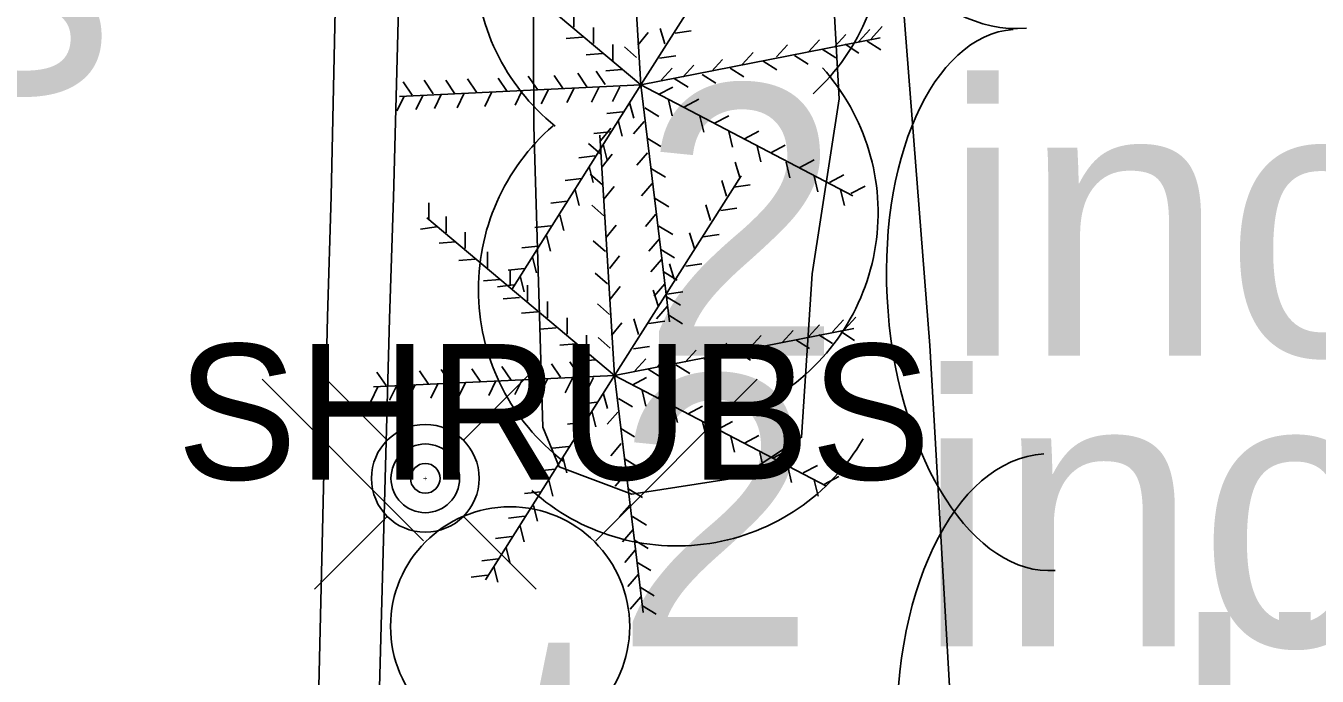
# Model space of a CAD drawing. Extents: x 1802180 to 1804859, y 572524 to 575172.
# Drawn here: x 1803905.48 to 1803929.32, y 573658.93 to 573670.93 of the extents above; entities that cross this region are included whole.
import ezdxf

# ---------------------------------------------------------------- set-up
doc = ezdxf.new("R2010")
doc.units = 0
for name, color, linetype in [('S_CURB', 7, 'Continuous'), ('S_PARKING', 7, 'Continuous'), ('S_SPRINKLER_HEAD', 7, 'Continuous'), ('S_TANK_ANNOT', 7, 'Continuous'), ('S_TREE', 7, 'Continuous'), ('S_TREE_ANNOT', 7, 'Continuous'), ('S_UTILITY_POLE', 7, 'Continuous'), ('S_UTILITY_POLE_ANNOT', 7, 'Continuous')]:
    doc.layers.add(name, color=color, linetype=linetype)

msp = doc.modelspace()

# ---------------------------------------------------------------- linework, layer by layer
at = {"layer": 'S_CURB'}
msp.add_lwpolyline([(1803863.806, 573630.284), (1803864.625, 573644.904), (1803879.621, 573644.57), (1803885.501, 573644.451), (1803900.496, 573644.063), (1803911.392, 573644.061), (1803911.791, 573650.564), (1803912.197, 573665.524), (1803912.266, 573667.761), (1803912.602, 573680.35), (1803912.648, 573687.998), (1803912.942, 573697.465), (1803912.557, 573710.793), (1803911.719, 573714.977), (1803909.057, 573717.788)], dxfattribs=at)
at = {"layer": 'S_PARKING'}
msp.add_lwpolyline([(1803862.397, 573630.363), (1803862.544, 573644.017), (1803864.666, 573646.751), (1803879.65, 573646.01), (1803885.53, 573645.891), (1803900.496, 573645.519), (1803910.444, 573645.124), (1803910.697, 573650.587), (1803911.051, 573665.557), (1803911.12, 573667.788), (1803911.387, 573680.354), (1803911.336, 573688.037), (1803911.638, 573697.422), (1803911.299, 573710.545), (1803910.727, 573714.027), (1803908.323, 573716.619), (1803904.69, 573719.079)], dxfattribs=at)
msp.add_lwpolyline([(1803862.397, 573630.363), (1803862.544, 573644.017), (1803864.666, 573646.751), (1803879.65, 573646.01), (1803885.53, 573645.891), (1803900.496, 573645.519), (1803910.444, 573645.124), (1803910.697, 573650.587), (1803911.051, 573665.557), (1803911.12, 573667.788), (1803911.387, 573680.354), (1803911.336, 573688.037), (1803911.638, 573697.422), (1803911.299, 573710.545), (1803910.727, 573714.027), (1803908.323, 573716.619), (1803904.69, 573719.079)], dxfattribs=at)
at = {"layer": 'S_SPRINKLER_HEAD'}
for p, q in [((1803912.153, 573663.281), (1803910.811, 573664.624)), ((1803913.558, 573663.281), (1803914.901, 573664.624)), ((1803912.153, 573661.876), (1803910.811, 573660.534)), ((1803913.558, 573661.876), (1803914.901, 573660.534))]:
    msp.add_line(p, q, dxfattribs=at)
for radius in [0.994, 0.634, 0.274]:
    msp.add_circle((1803912.856, 573662.579), radius, dxfattribs=at)
at = {"layer": 'S_TREE'}
for p, q in [((1803916.834, 573669.84), (1803916.566, 573674.276)), ((1803916.834, 573669.84), (1803919.176, 573673.524)), ((1803916.834, 573669.84), (1803913.37, 573672.75)), ((1803915.596, 573670.905), (1803915.596, 573671.205)), ((1803915.963, 573670.602), (1803915.963, 573670.902)), ((1803917.28, 573670.595), (1803917.19, 573670.882)), ((1803917.467, 573670.795), (1803917.763, 573670.839)), ((1803920.863, 573670.641), (1803921.064, 573670.864)), ((1803921.088, 573670.693), (1803921.29, 573670.915)), ((1803915.757, 573670.718), (1803915.458, 573670.694)), ((1803916.318, 573670.286), (1803916.318, 573670.586)), ((1803916.78, 573670.574), (1803916.968, 573670.808)), ((1803916.834, 573669.84), (1803921.255, 573670.707)), ((1803919.34, 573670.358), (1803919.542, 573670.58)), ((1803919.933, 573670.448), (1803920.135, 573670.67)), ((1803920.417, 573670.551), (1803920.619, 573670.773)), ((1803920.609, 573670.589), (1803920.862, 573670.428)), ((1803921.015, 573670.647), (1803921.269, 573670.486)), ((1803916.125, 573670.421), (1803915.826, 573670.397)), ((1803916.757, 573670.344), (1803916.532, 573670.543)), ((1803917.183, 573670.331), (1803917.48, 573670.375)), ((1803918.708, 573670.216), (1803918.909, 573670.438)), ((1803919.673, 573670.382), (1803919.927, 573670.222)), ((1803920.183, 573670.498), (1803920.436, 573670.338)), ((1803916.486, 573670.124), (1803916.187, 573670.1)), ((1803917.211, 573669.925), (1803917.413, 573670.147)), ((1803917.611, 573669.983), (1803917.813, 573670.205)), ((1803918.14, 573670.087), (1803918.342, 573670.309)), ((1803918.486, 573670.15), (1803918.739, 573669.99)), ((1803919.092, 573670.279), (1803919.346, 573670.119)), ((1803912.615, 573669.651), (1803912.447, 573669.899)), ((1803913.002, 573669.677), (1803912.834, 573669.925)), ((1803913.402, 573669.677), (1803913.234, 573669.925)), ((1803913.802, 573669.703), (1803913.634, 573669.951)), ((1803914.37, 573669.716), (1803914.202, 573669.964)), ((1803914.925, 573669.754), (1803914.757, 573670.003)), ((1803915.402, 573669.767), (1803915.234, 573670.015)), ((1803915.841, 573669.806), (1803915.673, 573670.054)), ((1803916.177, 573669.845), (1803916.008, 573670.093)), ((1803917.454, 573669.957), (1803917.707, 573669.796)), ((1803917.97, 573670.034), (1803918.223, 573669.873)), ((1803912.467, 573669.627), (1803912.332, 573669.359)), ((1803916.834, 573669.84), (1803912.382, 573669.628)), ((1803912.815, 573669.653), (1803912.681, 573669.385)), ((1803913.157, 573669.673), (1803913.023, 573669.404)), ((1803913.576, 573669.686), (1803913.442, 573669.417)), ((1803914.086, 573669.711), (1803913.952, 573669.443)), ((1803916.834, 573669.84), (1803914.454, 573666.066)), ((1803914.647, 573669.737), (1803914.513, 573669.469)), ((1803915.131, 573669.757), (1803914.997, 573669.488)), ((1803915.602, 573669.782), (1803915.468, 573669.514)), ((1803916.06, 573669.789), (1803915.926, 573669.52)), ((1803916.447, 573669.802), (1803916.313, 573669.533)), ((1803916.834, 573669.84), (1803920.751, 573667.795)), ((1803916.834, 573669.84), (1803917.366, 573665.468)), ((1803917.163, 573669.66), (1803917.429, 573669.8)), ((1803916.628, 573669.518), (1803916.704, 573669.228)), ((1803916.912, 573669.415), (1803917.168, 573669.259)), ((1803917.344, 573669.563), (1803917.415, 573669.271)), ((1803917.641, 573669.434), (1803917.906, 573669.574)), ((1803916.505, 573669.344), (1803916.207, 573669.31)), ((1803916.415, 573669.182), (1803916.491, 573668.892)), ((1803916.896, 573669.164), (1803916.7, 573668.937)), ((1803917.925, 573669.26), (1803917.996, 573668.968)), ((1803918.196, 573669.131), (1803918.461, 573669.271)), ((1803916.267, 573668.976), (1803915.969, 573668.942)), ((1803916.349, 573664.479), (1803916.08, 573668.915)), ((1803916.091, 573668.806), (1803916.279, 573669.04)), ((1803918.46, 573668.982), (1803918.531, 573668.691)), ((1803918.751, 573668.847), (1803919.016, 573668.987)), ((1803916.094, 573668.56), (1803915.869, 573668.759)), ((1803916.138, 573668.744), (1803916.213, 573668.453)), ((1803916.95, 573668.86), (1803917.207, 573668.704)), ((1803918.983, 573668.711), (1803919.054, 573668.42)), ((1803919.234, 573668.589), (1803919.5, 573668.729)), ((1803915.989, 573668.531), (1803915.691, 573668.497)), ((1803916.12, 573668.329), (1803916.308, 573668.562)), ((1803916.96, 573668.584), (1803916.764, 573668.357)), ((1803919.77, 573668.318), (1803920.035, 573668.458)), ((1803915.88, 573668.331), (1803915.955, 573668.04)), ((1803916.126, 573667.995), (1803915.901, 573668.194)), ((1803917.034, 573668.292), (1803917.291, 573668.136)), ((1803918.665, 573668.131), (1803918.576, 573668.417)), ((1803919.518, 573668.415), (1803919.589, 573668.123)), ((1803915.738, 573668.111), (1803915.439, 573668.078)), ((1803916.152, 573667.729), (1803916.34, 573667.962)), ((1803916.349, 573664.479), (1803918.691, 573668.163)), ((1803917.044, 573668.022), (1803916.848, 573667.795)), ((1803918.42, 573667.789), (1803918.33, 573668.075)), ((1803918.555, 573667.95), (1803918.852, 573667.994)), ((1803920.034, 573668.156), (1803920.105, 573667.865)), ((1803920.318, 573668.04), (1803920.584, 573668.18)), ((1803920.712, 573667.834), (1803920.977, 573667.974)), ((1803915.621, 573667.905), (1803915.697, 573667.615)), ((1803917.099, 573667.744), (1803917.355, 573667.588)), ((1803920.525, 573667.905), (1803920.596, 573667.613)), ((1803912.923, 573667.363), (1803912.923, 573667.663)), ((1803915.473, 573667.692), (1803915.175, 573667.658)), ((1803916.155, 573667.421), (1803915.93, 573667.62)), ((1803918.123, 573667.337), (1803918.034, 573667.624)), ((1803918.31, 573667.524), (1803918.607, 573667.568)), ((1803916.349, 573664.479), (1803912.884, 573667.389)), ((1803913.239, 573667.111), (1803913.239, 573667.411)), ((1803915.176, 573667.24), (1803914.878, 573667.207)), ((1803915.338, 573667.44), (1803915.413, 573667.15)), ((1803916.191, 573667.019), (1803916.379, 573667.253)), ((1803917.115, 573667.455), (1803916.919, 573667.228)), ((1803917.17, 573667.234), (1803917.426, 573667.078)), ((1803913.065, 573667.221), (1803912.767, 573667.18)), ((1803913.594, 573666.821), (1803913.594, 573667.121)), ((1803915.092, 573667.06), (1803915.168, 573666.769)), ((1803917.18, 573666.997), (1803916.984, 573666.769)), ((1803917.826, 573666.821), (1803917.737, 573667.107)), ((1803917.987, 573667.034), (1803918.284, 573667.078)), ((1803913.413, 573666.944), (1803913.114, 573666.92)), ((1803914.007, 573666.46), (1803914.007, 573666.76)), ((1803914.938, 573666.866), (1803914.639, 573666.832)), ((1803916.181, 573666.763), (1803915.956, 573666.962)), ((1803917.202, 573666.802), (1803917.458, 573666.646)), ((1803913.774, 573666.621), (1803913.475, 573666.597)), ((1803914.834, 573666.66), (1803914.91, 573666.369)), ((1803916.255, 573666.452), (1803916.443, 573666.685)), ((1803917.219, 573666.616), (1803917.023, 573666.389)), ((1803917.452, 573666.253), (1803917.363, 573666.54)), ((1803917.665, 573666.492), (1803917.961, 573666.536)), ((1803914.686, 573666.453), (1803914.388, 573666.419)), ((1803914.42, 573666.131), (1803914.42, 573666.431)), ((1803914.609, 573666.311), (1803914.684, 573666.021)), ((1803916.22, 573666.169), (1803915.995, 573666.368)), ((1803917.247, 573666.395), (1803917.504, 573666.239)), ((1803914.232, 573666.247), (1803913.933, 573666.223)), ((1803914.486, 573666.15), (1803914.188, 573666.116)), ((1803914.742, 573665.847), (1803914.742, 573666.147)), ((1803916.268, 573665.884), (1803916.456, 573666.117)), ((1803917.155, 573665.763), (1803917.066, 573666.049)), ((1803917.277, 573666.171), (1803917.081, 573665.944)), ((1803914.594, 573665.918), (1803914.295, 573665.894)), ((1803915.11, 573665.544), (1803915.11, 573665.844)), ((1803917.312, 573665.931), (1803917.568, 573665.775)), ((1803917.316, 573665.976), (1803917.613, 573666.02)), ((1803914.929, 573665.653), (1803914.63, 573665.629)), ((1803916.258, 573665.602), (1803916.034, 573665.801)), ((1803917.322, 573665.751), (1803917.126, 573665.524)), ((1803917.35, 573665.589), (1803917.607, 573665.433)), ((1803915.271, 573665.356), (1803914.972, 573665.332)), ((1803915.478, 573665.24), (1803915.478, 573665.54)), ((1803916.294, 573665.213), (1803916.482, 573665.446)), ((1803916.349, 573664.479), (1803920.769, 573665.346)), ((1803916.794, 573665.234), (1803916.705, 573665.52)), ((1803916.981, 573665.434), (1803917.278, 573665.478)), ((1803919.932, 573665.19), (1803920.133, 573665.412)), ((1803920.377, 573665.28), (1803920.579, 573665.502)), ((1803920.603, 573665.332), (1803920.804, 573665.554)), ((1803915.832, 573664.924), (1803915.832, 573665.224)), ((1803916.271, 573664.982), (1803916.047, 573665.181)), ((1803918.854, 573664.996), (1803919.056, 573665.218)), ((1803919.448, 573665.087), (1803919.649, 573665.309)), ((1803919.697, 573665.137), (1803919.95, 573664.977)), ((1803920.123, 573665.227), (1803920.376, 573665.067)), ((1803920.529, 573665.286), (1803920.783, 573665.125)), ((1803915.639, 573665.06), (1803915.34, 573665.035)), ((1803916.697, 573664.969), (1803916.994, 573665.013)), ((1803917.654, 573664.725), (1803917.856, 573664.947)), ((1803918.222, 573664.854), (1803918.424, 573665.076)), ((1803918.607, 573664.918), (1803918.86, 573664.757)), ((1803919.187, 573665.021), (1803919.441, 573664.86)), ((1803914.439, 573664.393), (1803914.271, 573664.641)), ((1803914.917, 573664.406), (1803914.748, 573664.654)), ((1803915.355, 573664.445), (1803915.187, 573664.693)), ((1803915.691, 573664.483), (1803915.522, 573664.732)), ((1803916, 573664.763), (1803915.701, 573664.739)), ((1803916.725, 573664.564), (1803916.927, 573664.786)), ((1803917.125, 573664.622), (1803917.327, 573664.844)), ((1803917.484, 573664.673), (1803917.738, 573664.512)), ((1803918, 573664.789), (1803918.254, 573664.628)), ((1803916.349, 573664.479), (1803911.897, 573664.267)), ((1803912.13, 573664.29), (1803911.961, 573664.538)), ((1803912.517, 573664.316), (1803912.348, 573664.564)), ((1803912.917, 573664.316), (1803912.748, 573664.564)), ((1803913.317, 573664.341), (1803913.148, 573664.59)), ((1803913.884, 573664.354), (1803913.716, 573664.603)), ((1803916.349, 573664.479), (1803913.968, 573660.705)), ((1803914.161, 573664.376), (1803914.027, 573664.108)), ((1803914.645, 573664.395), (1803914.511, 573664.127)), ((1803915.116, 573664.421), (1803914.982, 573664.153)), ((1803915.574, 573664.427), (1803915.44, 573664.159)), ((1803915.961, 573664.44), (1803915.827, 573664.172)), ((1803916.349, 573664.479), (1803920.265, 573662.434)), ((1803916.349, 573664.479), (1803916.88, 573660.106)), ((1803916.678, 573664.298), (1803916.943, 573664.438)), ((1803916.968, 573664.595), (1803917.221, 573664.435)), ((1803911.981, 573664.266), (1803911.847, 573663.998)), ((1803912.329, 573664.292), (1803912.195, 573664.024)), ((1803912.671, 573664.311), (1803912.537, 573664.043)), ((1803913.09, 573664.324), (1803912.956, 573664.056)), ((1803913.6, 573664.35), (1803913.466, 573664.082)), ((1803916.142, 573664.156), (1803916.218, 573663.866)), ((1803916.858, 573664.202), (1803916.929, 573663.91)), ((1803917.155, 573664.073), (1803917.42, 573664.213)), ((1803916.02, 573663.982), (1803915.721, 573663.948)), ((1803916.426, 573664.053), (1803916.682, 573663.897)), ((1803917.439, 573663.898), (1803917.51, 573663.607)), ((1803917.71, 573663.769), (1803917.975, 573663.909)), ((1803915.929, 573663.821), (1803916.005, 573663.531)), ((1803916.41, 573663.803), (1803916.214, 573663.576)), ((1803915.781, 573663.615), (1803915.483, 573663.581)), ((1803916.465, 573663.498), (1803916.721, 573663.342)), ((1803917.974, 573663.621), (1803918.045, 573663.329)), ((1803918.265, 573663.485), (1803918.53, 573663.625)), ((1803915.652, 573663.382), (1803915.728, 573663.092)), ((1803916.475, 573663.222), (1803916.279, 573662.995)), ((1803918.497, 573663.35), (1803918.568, 573663.059)), ((1803918.749, 573663.227), (1803919.014, 573663.367)), ((1803915.503, 573663.169), (1803915.205, 573663.136)), ((1803915.394, 573662.969), (1803915.469, 573662.679)), ((1803919.032, 573663.053), (1803919.103, 573662.762)), ((1803919.284, 573662.956), (1803919.549, 573663.096)), ((1803915.252, 573662.75), (1803914.954, 573662.716)), ((1803916.549, 573662.931), (1803916.805, 573662.775)), ((1803919.549, 573662.795), (1803919.62, 573662.504)), ((1803919.832, 573662.679), (1803920.098, 573662.819)), ((1803915.136, 573662.544), (1803915.211, 573662.253)), ((1803916.559, 573662.661), (1803916.363, 573662.434)), ((1803920.039, 573662.544), (1803920.11, 573662.252)), ((1803920.226, 573662.473), (1803920.491, 573662.613)), ((1803914.987, 573662.331), (1803914.689, 573662.297)), ((1803916.613, 573662.382), (1803916.869, 573662.226)), ((1803914.852, 573662.079), (1803914.928, 573661.789)), ((1803916.63, 573662.093), (1803916.434, 573661.866)), ((1803914.69, 573661.879), (1803914.392, 573661.845)), ((1803916.684, 573661.873), (1803916.94, 573661.717)), ((1803914.607, 573661.698), (1803914.682, 573661.408)), ((1803916.694, 573661.635), (1803916.498, 573661.408)), ((1803914.452, 573661.505), (1803914.154, 573661.471)), ((1803914.349, 573661.298), (1803914.424, 573661.008)), ((1803916.716, 573661.44), (1803916.973, 573661.284)), ((1803914.2, 573661.092), (1803913.902, 573661.058)), ((1803916.733, 573661.255), (1803916.537, 573661.027)), ((1803916.761, 573661.034), (1803917.018, 573660.878)), ((1803914.123, 573660.95), (1803914.198, 573660.66)), ((1803916.791, 573660.809), (1803916.595, 573660.582)), ((1803914, 573660.789), (1803913.702, 573660.755)), ((1803916.826, 573660.569), (1803917.082, 573660.413)), ((1803916.836, 573660.39), (1803916.64, 573660.163)), ((1803916.865, 573660.227), (1803917.121, 573660.071))]:
    msp.add_line(p, q, dxfattribs=at)
for points in [[(1803923.376, 573644.138), (1803922.172, 573665.033), (1803921.121, 573678.513), (1803920.785, 573689.311), (1803922.296, 573697.004), (1803925.835, 573706.859), (1803929.625, 573710.859), (1803936.329, 573712.835), (1803944.717, 573711.92), (1803951.295, 573708.253), (1803955.106, 573700.271), (1803955.331, 573689.955), (1803954.15, 573672.431), (1803953.119, 573656.789), (1803950.544, 573647.369), (1803946.821, 573641.328), (1803942.37, 573639.903), (1803935.817, 573639.379), (1803929.636, 573639.771), (1803923.376, 573644.138)], [(1803914.86, 573669.076), (1803914.787, 573687.847), (1803914.735, 573696.156), (1803914.709, 573700.332), (1803915.169, 573702.488), (1803917.183, 573704.136), (1803919.31, 573701.222), (1803920.255, 573694.684), (1803920.139, 573678.624), (1803920.254, 573673.975), (1803920.497, 573669.585), (1803920, 573666.352), (1803919.804, 573663.337), (1803918.689, 573662.599), (1803916.667, 573662.285), (1803915.329, 573662.793), (1803915.023, 573663.523), (1803914.86, 573669.076)]]:
    msp.add_lwpolyline(points, dxfattribs=at)
for centre, start, end in [((1803917.326, 573672.629), 312.3632, 53.9601), ((1803917.765, 573672.183), 129.4254, 231.0223), ((1803917.222, 573667.481), 300.4666, 42.0635), ((1803917.831, 573666.067), 130.8883, 232.4852), ((1803917.494, 573665.325), 228.028, 329.6249)]:
    msp.add_arc(centre, 3.994, start, end, dxfattribs=at)
for centre, major_axis, ratio in [((1803923.593, 573675.512), (0.361, -4.627), 0.685311), ((1803924.099, 573665.872), (0.389, -4.992), 0.540699), ((1803924.593, 573657.542), (0.316, -5.487), 0.55008)]:
    msp.add_ellipse(centre, major_axis=major_axis, ratio=ratio, start_param=3.141593, end_param=6.283185, dxfattribs=at)
at = {"layer": 'S_UTILITY_POLE'}
for p, q in [((1803912.825, 573661.425), (1803909.841, 573664.409)), ((1803916.002, 573661.425), (1803918.986, 573664.409))]:
    msp.add_line(p, q, dxfattribs=at)
msp.add_circle((1803914.422, 573659.845), 2.208, dxfattribs=at)

# ---------------------------------------------------------------- texts
at = {"layer": 'S_SPRINKLER_HEAD'}
msp.add_text('+', height=0.1, dxfattribs=at).set_placement((1803912.813, 573662.529))
at = {"layer": 'S_TANK_ANNOT'}
msp.add_text('reg gas 16000gallons', height=5, dxfattribs=at).set_placement((1803843.18, 573669.687))
at = {"layer": 'S_TREE_ANNOT'}
for s, height, p in [('2 inch cedar tree', 5, (1803916.834, 573664.84)), ('SHRUBS', 2.5, (1803908.263, 573662.557)), ('2 inch cedar tree', 5, (1803916.349, 573659.479))]:
    msp.add_text(s, height=height, dxfattribs=at).set_placement(p)
at = {"layer": 'S_UTILITY_POLE_ANNOT'}
msp.add_text('two lights', height=5, dxfattribs=at).set_placement((1803914.422, 573654.845))

doc.saveas('drawing.dxf')
